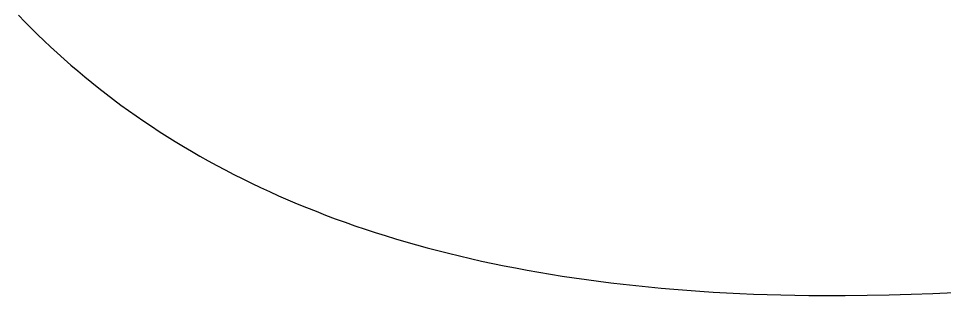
# Model space of a CAD drawing. Extents: x -7.3 to 34, y 0 to 22.
# Drawn here: x 2.72706 to 2.74377, y 0.73891 to 0.74392 of the extents above; entities that cross this region are included whole.
import ezdxf

# ---------------------------------------------------------------- set-up
doc = ezdxf.new("R2010")
doc.units = 0
doc.layers.add('SH_Text', color=7, linetype='Continuous')

msp = doc.modelspace()

# ---------------------------------------------------------------- linework, layer by layer
at = {"layer": 'SH_Text'}
for p, q in [((2.727056, 0.743979), (2.72717, 0.743862)), ((2.72717, 0.743862), (2.727284, 0.743746)), ((2.727284, 0.743746), (2.7274, 0.743632)), ((2.7274, 0.743632), (2.727518, 0.743518)), ((2.727518, 0.743518), (2.727637, 0.743406)), ((2.727637, 0.743406), (2.727757, 0.743296)), ((2.727757, 0.743296), (2.727879, 0.743186)), ((2.727879, 0.743186), (2.728002, 0.743078)), ((2.728002, 0.743078), (2.728127, 0.742971)), ((2.728127, 0.742971), (2.728254, 0.742865)), ((2.728254, 0.742865), (2.728381, 0.74276)), ((2.728381, 0.74276), (2.728511, 0.742657)), ((2.728511, 0.742657), (2.728642, 0.742555)), ((2.728642, 0.742555), (2.728774, 0.742454)), ((2.728774, 0.742454), (2.728908, 0.742354)), ((2.728908, 0.742354), (2.729043, 0.742256)), ((2.729043, 0.742256), (2.729181, 0.742159)), ((2.729181, 0.742159), (2.729319, 0.742063)), ((2.729319, 0.742063), (2.729459, 0.741969)), ((2.729459, 0.741969), (2.729601, 0.741876)), ((2.729601, 0.741876), (2.729744, 0.741784)), ((2.729744, 0.741784), (2.729889, 0.741694)), ((2.729889, 0.741694), (2.730036, 0.741605)), ((2.730036, 0.741605), (2.730184, 0.741517)), ((2.730184, 0.741517), (2.730334, 0.74143)), ((2.730334, 0.74143), (2.730485, 0.741345)), ((2.730485, 0.741345), (2.730638, 0.741262)), ((2.730638, 0.741262), (2.730793, 0.741179)), ((2.730793, 0.741179), (2.73095, 0.741098)), ((2.73095, 0.741098), (2.731108, 0.741018)), ((2.731108, 0.741018), (2.731267, 0.74094)), ((2.731267, 0.74094), (2.731429, 0.740863)), ((2.731429, 0.740863), (2.731592, 0.740788)), ((2.731592, 0.740788), (2.731757, 0.740714)), ((2.731757, 0.740714), (2.731923, 0.740641)), ((2.731923, 0.740641), (2.732092, 0.740569)), ((2.732092, 0.740569), (2.732262, 0.7405)), ((2.732262, 0.7405), (2.732434, 0.740431)), ((2.732434, 0.740431), (2.732607, 0.740364)), ((2.732607, 0.740364), (2.732782, 0.740298)), ((2.732782, 0.740298), (2.732959, 0.740234)), ((2.732959, 0.740234), (2.733138, 0.740171)), ((2.733138, 0.740171), (2.733319, 0.74011)), ((2.733319, 0.74011), (2.733501, 0.74005)), ((2.733501, 0.74005), (2.733685, 0.739991)), ((2.733685, 0.739991), (2.733871, 0.739934)), ((2.733871, 0.739934), (2.734059, 0.739879)), ((2.734059, 0.739879), (2.734249, 0.739825)), ((2.734249, 0.739825), (2.73444, 0.739772)), ((2.73444, 0.739772), (2.734634, 0.739721)), ((2.734634, 0.739721), (2.734829, 0.739672)), ((2.734829, 0.739672), (2.735026, 0.739624)), ((2.735026, 0.739624), (2.735225, 0.739577)), ((2.735225, 0.739577), (2.735426, 0.739532)), ((2.735426, 0.739532), (2.735629, 0.739488)), ((2.735629, 0.739488), (2.735833, 0.739446)), ((2.735833, 0.739446), (2.73604, 0.739406)), ((2.73604, 0.739406), (2.736248, 0.739367)), ((2.736248, 0.739367), (2.736459, 0.739329)), ((2.736459, 0.739329), (2.736671, 0.739294)), ((2.736671, 0.739294), (2.736885, 0.739259)), ((2.736885, 0.739259), (2.737101, 0.739226)), ((2.737101, 0.739226), (2.73732, 0.739195)), ((2.73732, 0.739195), (2.73754, 0.739166)), ((2.73754, 0.739166), (2.737762, 0.739138)), ((2.737762, 0.739138), (2.737986, 0.739111)), ((2.737986, 0.739111), (2.738212, 0.739086)), ((2.738212, 0.739086), (2.73844, 0.739063)), ((2.73844, 0.739063), (2.738671, 0.739041)), ((2.738671, 0.739041), (2.738903, 0.739021)), ((2.738903, 0.739021), (2.739137, 0.739003)), ((2.739137, 0.739003), (2.739373, 0.738986)), ((2.739373, 0.738986), (2.739612, 0.738971)), ((2.739612, 0.738971), (2.739852, 0.738957)), ((2.739852, 0.738957), (2.740094, 0.738945)), ((2.740094, 0.738945), (2.740339, 0.738935)), ((2.740339, 0.738935), (2.740586, 0.738926)), ((2.743188, 0.738931), (2.74358, 0.738946)), ((2.74358, 0.738946), (2.743969, 0.738964)), ((2.740586, 0.738926), (2.740834, 0.738919)), ((2.740834, 0.738919), (2.741085, 0.738914)), ((2.741085, 0.738914), (2.741338, 0.73891)), ((2.741338, 0.73891), (2.741593, 0.738908)), ((2.741593, 0.738908), (2.741721, 0.738908)), ((2.741721, 0.738908), (2.741754, 0.738908)), ((2.741754, 0.738908), (2.741758, 0.738908)), ((2.741758, 0.738908), (2.74176, 0.738908)), ((2.74176, 0.738908), (2.741763, 0.738908)), ((2.741763, 0.738908), (2.74177, 0.738908)), ((2.74177, 0.738908), (2.741795, 0.738908)), ((2.741795, 0.738908), (2.741996, 0.738908)), ((2.741996, 0.738908), (2.742396, 0.738912)), ((2.742396, 0.738912), (2.742794, 0.73892)), ((2.742794, 0.73892), (2.743188, 0.738931))]:
    msp.add_line(p, q, dxfattribs=at)
msp.add_lwpolyline([(2.727056, 0.743979), (2.72717, 0.743862), (2.727284, 0.743746), (2.7274, 0.743632), (2.727518, 0.743518), (2.727637, 0.743406), (2.727757, 0.743296), (2.727879, 0.743186), (2.728002, 0.743078), (2.728127, 0.742971), (2.728254, 0.742865), (2.728381, 0.74276), (2.728511, 0.742657), (2.728642, 0.742555), (2.728774, 0.742454), (2.728908, 0.742354), (2.729043, 0.742256), (2.729181, 0.742159), (2.729319, 0.742063), (2.729459, 0.741969), (2.729601, 0.741876), (2.729744, 0.741784), (2.729889, 0.741694), (2.730036, 0.741605), (2.730184, 0.741517), (2.730334, 0.74143), (2.730485, 0.741345), (2.730638, 0.741262), (2.730793, 0.741179), (2.73095, 0.741098), (2.731108, 0.741018), (2.731267, 0.74094), (2.731429, 0.740863), (2.731592, 0.740788), (2.731757, 0.740714), (2.731923, 0.740641), (2.732092, 0.740569), (2.732262, 0.7405), (2.732434, 0.740431), (2.732607, 0.740364), (2.732782, 0.740298), (2.732959, 0.740234), (2.733138, 0.740171), (2.733319, 0.74011), (2.733501, 0.74005), (2.733685, 0.739991), (2.733871, 0.739934), (2.734059, 0.739879), (2.734249, 0.739825), (2.73444, 0.739772), (2.734634, 0.739721), (2.734829, 0.739672), (2.735026, 0.739624), (2.735225, 0.739577), (2.735426, 0.739532), (2.735629, 0.739488), (2.735833, 0.739446), (2.73604, 0.739406), (2.736248, 0.739367), (2.736459, 0.739329), (2.736671, 0.739294), (2.736885, 0.739259), (2.737101, 0.739226), (2.73732, 0.739195), (2.73754, 0.739166), (2.737762, 0.739138), (2.737986, 0.739111), (2.738212, 0.739086), (2.73844, 0.739063), (2.738671, 0.739041), (2.738903, 0.739021), (2.739137, 0.739003), (2.739373, 0.738986), (2.739612, 0.738971), (2.739852, 0.738957), (2.740094, 0.738945), (2.740339, 0.738935), (2.740586, 0.738926), (2.740834, 0.738919), (2.741085, 0.738914), (2.741338, 0.73891), (2.741593, 0.738908), (2.741721, 0.738908), (2.741754, 0.738908), (2.741758, 0.738908), (2.74176, 0.738908), (2.741763, 0.738908), (2.74177, 0.738908), (2.741795, 0.738908), (2.741996, 0.738908), (2.742396, 0.738912), (2.742794, 0.73892), (2.743188, 0.738931), (2.74358, 0.738946), (2.743969, 0.738964)], dxfattribs=at)

doc.saveas('drawing.dxf')
